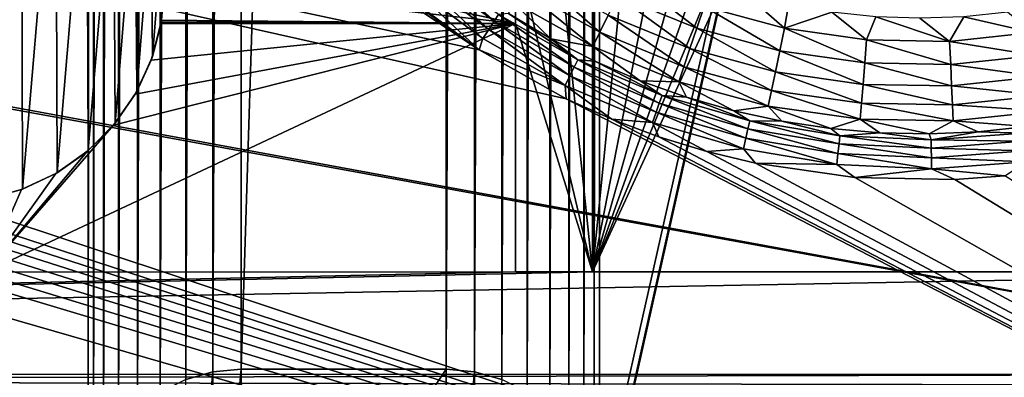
# Model space of a CAD drawing. Header units: metres. Extents: x -206 to 75, y -104 to 104.
# Tile 919 of 1056: x 26 to 46, y -64 to -57. Entities that reach past the tile are written whole.
import ezdxf

# ---------------------------------------------------------------- set-up
doc = ezdxf.new("R2010")
doc.units = ezdxf.units.M
doc.layers.add('solid_01_1-CONSUMER_THERM_B_125288', color=7, linetype='CONTINUOUS')

msp = doc.modelspace()

# ---------------------------------------------------------------- linework, layer by layer
at = {"layer": 'solid_01_1-CONSUMER_THERM_B_125288'}
for points in [[(37.641285, -67.320755), (69.485435, 75.004799), (69.506912, -74.995201)], [(37.641285, -67.320755), (37.742935, -66.77655), (69.485435, 75.004799)], [(37.723892, 66.223442), (69.485435, 75.004799), (37.742855, -66.222939)], [(37.742935, -66.77655), (37.742855, -66.222939), (69.485435, 75.004799)], [(-27.776106, 66.214066), (28.050987, 67.836098), (-27.757145, -66.232315)], [(28.050987, 67.836098), (-27.757065, -66.785934), (-27.757145, -66.232315)], [(28.050987, 67.836098), (27.851068, 67.319839), (-27.757065, -66.785934)], [(27.851068, 67.319839), (27.74942, 66.775635), (-27.757065, -66.785934)], [(27.74942, 66.775635), (-28.058632, -67.846397), (-27.858715, -67.330139)], [(27.74942, 66.775635), (27.749498, 66.222015), (-28.058632, -67.846397)], [(27.74942, 66.775635), (-27.858715, -67.330139), (-27.757065, -66.785934)], [(27.749498, 66.222015), (27.768459, -66.224365), (-28.058632, -67.846397)], [(27.749498, 66.222015), (27.851305, 65.677841), (27.768459, -66.224365)], [(37.622242, 65.679237), (37.723892, 66.223442), (37.641048, -65.678764)], [(37.723892, 66.223442), (37.742855, -66.222939), (37.641048, -65.678764)], [(27.851305, 65.677841), (27.87011, -65.680161), (27.768459, -66.224365)], [(27.851305, 65.677841), (28.051369, 65.161636), (27.87011, -65.680161)], [(37.422325, 65.162979), (37.622242, 65.679237), (37.440983, -65.16256)], [(37.622242, 65.679237), (37.641048, -65.678764), (37.440983, -65.16256)], [(28.051369, 65.161636), (28.070026, -65.163902), (27.87011, -65.680161)], [(28.051369, 65.161636), (28.34288, 64.690987), (28.070026, -65.163902)], [(37.130951, 64.692245), (37.422325, 65.162979), (37.149475, -64.69191)], [(37.422325, 65.162979), (37.440983, -65.16256), (37.149475, -64.69191)], [(28.34288, 64.690987), (28.361403, -64.693169), (28.070026, -65.163902)], [(28.34288, 64.690987), (28.715908, 64.281921), (28.361403, -64.693169)], [(36.758041, 64.283073), (37.130951, 64.692245), (36.776447, -64.282845)], [(37.130951, 64.692245), (37.149475, -64.69191), (36.776447, -64.282845)], [(28.715908, 64.281921), (28.734314, -64.283997), (28.361403, -64.693169)], [(28.715908, 64.281921), (29.157747, 63.948364), (28.734314, -64.283997)], [(36.316296, 63.94939), (36.758041, 64.283073), (36.334606, -63.949284)], [(36.758041, 64.283073), (36.776447, -64.282845), (36.334606, -63.949284)], [(29.157747, 63.948364), (29.176058, -63.95031), (28.734314, -64.283997)], [(29.157747, 63.948364), (29.653353, 63.701675), (29.176058, -63.95031)], [(35.820763, 63.702557), (36.316296, 63.94939), (35.839001, -63.702595)], [(36.316296, 63.94939), (36.334606, -63.949284), (35.839001, -63.702595)], [(29.653353, 63.701675), (29.671591, -63.703476), (29.176058, -63.95031)], [(29.653353, 63.701675), (30.185843, 63.550251), (29.671591, -63.703476)], [(35.288315, 63.550983), (35.820763, 63.702557), (35.306511, -63.551174)], [(35.820763, 63.702557), (35.839001, -63.702595), (35.306511, -63.551174)], [(30.185843, 63.550251), (30.204039, -63.551903), (29.671591, -63.703476)], [(30.185843, 63.550251), (30.737085, 63.499252), (30.204039, -63.551903)], [(30.737085, 63.499252), (30.755268, -63.500744), (30.204039, -63.551903)], [(34.737087, 63.499825), (30.755268, -63.500744), (30.737085, 63.499252)], [(34.737087, 63.499825), (34.755268, -63.500172), (30.755268, -63.500744)], [(34.737087, 63.499825), (35.288315, 63.550983), (34.755268, -63.500172)], [(35.288315, 63.550983), (35.306511, -63.551174), (34.755268, -63.500172)], [(45.794724, -41.332573, 75.400002), (45.179272, -42.461388, 75.400002), (54.609055, -63.597332, 75.400002)], [(45.179272, -42.461388, 75.400002), (44.408852, -43.491459, 75.400002), (54.609055, -63.597332, 75.400002)], [(44.408852, -43.491459, 75.400002), (43.9702, -43.962811, 75.400002), (54.609055, -63.597332, 75.400002)], [(43.9702, -43.962811, 75.400002), (43.49897, -44.401596, 75.400002), (54.609055, -63.597332, 75.400002)], [(44.35944, -44.351936, 63.5205), (58.779884, -59.828762, 69.400002), (49.752365, -50.803829, 65.853195)], [(44.35944, -44.351936, 63.5205), (59.31662, -59.304836, 69.400002), (58.779884, -59.828762, 69.400002)], [(44.35944, -44.351936, 63.5205), (50.863544, -49.793674, 65.8731), (59.31662, -59.304836, 69.400002)], [(43.49897, -44.401596, 75.400002), (42.469124, -45.172314, 75.400002), (54.609055, -63.597332, 75.400002)], [(42.469124, -45.172314, 75.400002), (41.340481, -45.78809, 75.400002), (54.609055, -63.597332, 75.400002)], [(-19.476553, -45.904934, 1.5), (-20.110367, -46.015713, 1.5), (69.506912, -74.995201, 1.5)], [(-18.213459, -45.817539, 1.5), (-19.476553, -45.904934, 1.5), (69.506912, -74.995201, 1.5)], [(35.395393, -57.260349, 1.5), (18.218929, -45.812325, 1.5), (-18.213459, -45.817539, 1.5)], [(37.092922, -58.218811, 1.5), (-18.213459, -45.817539, 1.5), (69.506912, -74.995201, 1.5)], [(37.092922, -58.218811, 1.5), (35.395393, -57.260349, 1.5), (-18.213459, -45.817539, 1.5)], [(35.395393, -57.260349, 1.5), (19.482048, -45.899357, 1.5), (18.218929, -45.812325, 1.5)], [(35.395393, -57.260349, 1.5), (20.115894, -46.009956, 1.5), (19.482048, -45.899357, 1.5)], [(37.608768, -61.599766, 72.400002), (43.796005, -46.692368, 72.400002), (44.836262, -45.889133, 72.400002)], [(54.608768, -61.597332, 72.400002), (37.608768, -61.599766, 72.400002), (44.836262, -45.889133, 72.400002)], [(41.340481, -45.78809, 75.400002), (40.745358, -46.034229, 75.400002), (54.609055, -63.597332, 75.400002)], [(54.608768, -61.597332, 72.400002), (44.836262, -45.889133, 72.400002), (58.99947, -60.048286, 72.400002)], [(58.99947, -60.048286, 69.400002), (58.99947, -60.048286, 72.400002), (44.836262, -45.889133, 72.400002)], [(49.752365, -50.803829, 65.853195), (58.779884, -59.828762, 69.400002), (44.836262, -45.889133, 72.400002)], [(58.99947, -60.048286, 69.400002), (44.836262, -45.889133, 72.400002), (58.779884, -59.828762, 69.400002)], [(-20.110367, -46.015713, 1.5), (-20.738798, -46.171688, 1.5), (69.506912, -74.995201, 1.5)], [(35.395393, -57.260349, 1.5), (33.841877, -56.111301, 1.5), (20.115894, -46.009956, 1.5)], [(40.745358, -46.034229, 75.400002), (40.133816, -46.237282, 75.400002), (54.609055, -63.597332, 75.400002)], [(-20.738798, -46.171688, 1.5), (-21.356617, -46.372227, 1.5), (69.506912, -74.995201, 1.5)], [(40.133816, -46.237282, 75.400002), (38.877876, -46.509338, 75.400002), (54.609055, -63.597332, 75.400002)], [(-21.356617, -46.372227, 1.5), (-21.958729, -46.615906, 1.5), (69.506912, -74.995201, 1.5)], [(-38.864662, -46.52047, 75.400002), (-54.590946, -63.612965, 75.400002), (54.609055, -63.597332, 75.400002)], [(-37.59338, -46.610531, 75.400002), (-38.864662, -46.52047, 75.400002), (54.609055, -63.597332, 75.400002)], [(37.606621, -46.599766, 75.400002), (-37.59338, -46.610531, 75.400002), (54.609055, -63.597332, 75.400002)], [(-21.958729, -46.615906, 1.5), (-22.540312, -46.900536, 1.5), (69.506912, -74.995201, 1.5)], [(38.877876, -46.509338, 75.400002), (37.606621, -46.599766, 75.400002), (54.609055, -63.597332, 75.400002)], [(37.608768, -61.599766, 72.400002), (42.667923, -47.365524, 72.400002), (43.796005, -46.692368, 72.400002)], [(-22.540312, -46.900536, 1.5), (-23.096958, -47.223244, 1.5), (69.506912, -74.995201, 1.5)], [(-23.096958, -47.223244, 1.5), (-24.120508, -47.968487, 1.5), (69.506912, -74.995201, 1.5)], [(37.608768, -61.599766, 69.400002), (36.106693, -47.099979, 63.5), (37.606693, -47.099766, 63.5)], [(36.107861, -55.249981, 66.816208), (36.106693, -47.099979, 63.5), (37.608768, -61.599766, 69.400002)], [(37.608768, -61.599766, 69.400002), (37.606693, -47.099766, 63.5), (37.608768, -61.599766, 72.400002)], [(37.606907, -48.599766, 69.900002), (37.608768, -61.599766, 72.400002), (37.606693, -47.099766, 63.5)], [(37.608768, -61.599766, 72.400002), (41.46722, -47.899567, 72.400002), (42.667923, -47.365524, 72.400002)], [(-24.120508, -47.968487, 1.5), (-33.833458, -56.120991, 1.5), (69.506912, -74.995201, 1.5)], [(37.608768, -61.599766, 72.400002), (40.211391, -48.286594, 72.400002), (41.46722, -47.899567, 72.400002)], [(37.608768, -61.599766, 72.400002), (38.918823, -48.521057, 72.400002), (40.211391, -48.286594, 72.400002)], [(37.608768, -61.599766, 72.400002), (37.606907, -48.599766, 72.400002), (38.918823, -48.521057, 72.400002)], [(37.606907, -48.599766, 69.900002), (37.606907, -48.599766, 72.400002), (37.608768, -61.599766, 72.400002)], [(26.469313, -52.010704, 67.400002), (25.763805, -60.183819, 67.400002), (25.757368, -51.818161, 67.400002)], [(26.469313, -52.010704, 67.400002), (26.486282, -59.986176, 67.400002), (25.763805, -60.183819, 67.400002)], [(26.469313, -52.010704, 67.400002), (27.136839, -52.323212, 67.400002), (26.486282, -59.986176, 67.400002)], [(27.136839, -52.323212, 67.400002), (27.16272, -59.664822, 67.400002), (26.486282, -59.986176, 67.400002)], [(27.136839, -52.323212, 67.400002), (27.740589, -52.746532, 67.400002), (27.16272, -59.664822, 67.400002)], [(27.740589, -52.746532, 67.400002), (27.771751, -59.23019, 67.400002), (27.16272, -59.664822, 67.400002)], [(27.740589, -52.746532, 67.400002), (28.26222, -53.268013, 67.400002), (27.771751, -59.23019, 67.400002)], [(28.26222, -53.268013, 67.400002), (28.295654, -58.694824, 67.400002), (27.771751, -59.23019, 67.400002)], [(28.26222, -53.268013, 67.400002), (28.685715, -53.871643, 67.400002), (28.295654, -58.694824, 67.400002)], [(28.685715, -53.871643, 67.400002), (28.717865, -58.074989, 67.400002), (28.295654, -58.694824, 67.400002)], [(28.685715, -53.871643, 67.400002), (28.998411, -54.539082, 67.400002), (28.717865, -58.074989, 67.400002)], [(28.998411, -54.539082, 67.400002), (29.022646, -57.396133, 67.400002), (28.717865, -58.074989, 67.400002)], [(28.998411, -54.539082, 67.400002), (29.19116, -55.250969, 67.400002), (29.022646, -57.396133, 67.400002)], [(29.19116, -55.250969, 67.400002), (29.202387, -56.686226, 67.400002), (29.022646, -57.396133, 67.400002)], [(29.19116, -55.250969, 66.816208), (36.107861, -55.249981, 66.816208), (36.108074, -56.749981, 67.426552)], [(29.19116, -55.250969, 67.400002), (29.257847, -55.969616, 67.400002), (29.202387, -56.686226, 67.400002)], [(29.257832, -55.967773, 67.10788), (29.19116, -55.250969, 66.816208), (36.108074, -56.749981, 67.426552)], [(36.107861, -55.249981, 66.816208), (37.608768, -61.599766, 69.400002), (36.108074, -56.749981, 67.426552)], [(34.24424, -55.631645, 1.720235), (35.690254, -56.705227, 1.720235), (34.346226, -55.510067, 1.8802)], [(35.690254, -56.705227, 1.720235), (35.777126, -56.57243, 1.8802), (34.346226, -55.510067, 1.8802)], [(34.121826, -55.777573, 1.599859), (35.585979, -56.864624, 1.599859), (34.24424, -55.631645, 1.720235)], [(35.585979, -56.864624, 1.599859), (35.690254, -56.705227, 1.720235), (34.24424, -55.631645, 1.720235)], [(33.985199, -55.940445, 1.525184), (35.469597, -57.042526, 1.525184), (34.121826, -55.777573, 1.599859)], [(35.469597, -57.042526, 1.525184), (35.585979, -56.864624, 1.599859), (34.121826, -55.777573, 1.599859)], [(36.203548, -56.050251, 2.826262), (37.749165, -56.919983, 2.826262), (36.405525, -55.738148, 3.113388)], [(37.749165, -56.919983, 2.826262), (37.91111, -56.585354, 3.113388), (36.405525, -55.738148, 3.113388)], [(38.093597, -56.208282, 3.325905), (39.644272, -56.843739, 3.325905), (38.29018, -55.80209, 3.45631)], [(39.644272, -56.843739, 3.325905), (39.789265, -56.416405, 3.45631), (38.29018, -55.80209, 3.45631)], [(29.257832, -55.967773, 67.10788), (29.202387, -56.686226, 67.400002), (29.257847, -55.969616, 67.400002)], [(29.257832, -55.967773, 67.10788), (36.108074, -56.749981, 67.426552), (29.202387, -56.686226, 67.400002)], [(33.985199, -55.940445, 1.525184), (33.841877, -56.111301, 1.5), (35.395393, -57.260349, 1.5)], [(33.985199, -55.940445, 1.525184), (35.395393, -57.260349, 1.5), (35.469597, -57.042526, 1.525184)], [(36.034317, -56.311756, 2.474663), (37.613472, -57.200359, 2.474663), (36.203548, -56.050251, 2.826262)], [(37.613472, -57.200359, 2.474663), (37.749165, -56.919983, 2.826262), (36.203548, -56.050251, 2.826262)], [(-33.833458, -56.120991, 1.5), (-35.386375, -57.270309, 1.5), (69.506912, -74.995201, 1.5)], [(37.91111, -56.585354, 3.113388), (39.509678, -57.240433, 3.113388), (38.093597, -56.208282, 3.325905)], [(39.509678, -57.240433, 3.113388), (39.644272, -56.843739, 3.325905), (38.093597, -56.208282, 3.325905)], [(39.789265, -56.416405, 3.45631), (41.352665, -56.841175, 3.45631), (40.597012, -56.179245, 3.5)], [(41.352665, -56.841175, 3.45631), (41.432678, -56.382526, 3.5), (40.597012, -56.179245, 3.5)], [(35.971302, -56.556606, 2.071429), (36.797432, -57.048157, 2.071429), (36.034317, -56.311756, 2.474663)], [(36.797432, -57.048157, 2.071429), (37.613472, -57.200359, 2.474663), (36.034317, -56.311756, 2.474663)], [(39.644272, -56.843739, 3.325905), (41.261475, -57.283127, 3.325905), (39.789265, -56.416405, 3.45631)], [(41.261475, -57.283127, 3.325905), (41.352665, -56.841175, 3.45631), (39.789265, -56.416405, 3.45631)], [(41.352665, -56.841175, 3.45631), (42.279194, -56.5284, 3.5), (41.432678, -56.382526, 3.5)], [(35.690254, -56.705227, 1.720235), (37.253212, -57.600044, 1.720235), (35.777126, -56.57243, 1.8802)], [(35.777126, -56.57243, 1.8802), (37.32375, -57.457897, 1.8802), (35.971302, -56.556606, 2.071429)], [(37.253212, -57.600044, 1.720235), (37.32375, -57.457897, 1.8802), (35.777126, -56.57243, 1.8802)], [(37.32375, -57.457897, 1.8802), (36.797432, -57.048157, 2.071429), (35.971302, -56.556606, 2.071429)], [(37.749165, -56.919983, 2.826262), (39.390232, -57.59248, 2.826262), (37.91111, -56.585354, 3.113388)], [(39.390232, -57.59248, 2.826262), (39.509678, -57.240433, 3.113388), (37.91111, -56.585354, 3.113388)], [(41.352665, -56.841175, 3.45631), (42.956512, -57.069916, 3.45631), (42.279194, -56.5284, 3.5)], [(42.956512, -57.069916, 3.45631), (43.13319, -56.616444, 3.5), (42.279194, -56.5284, 3.5)], [(42.956512, -57.069916, 3.45631), (44.576324, -57.099136, 3.45631), (43.13319, -56.616444, 3.5)], [(44.576324, -57.099136, 3.45631), (43.991379, -56.646351, 3.5), (43.13319, -56.616444, 3.5)], [(44.576324, -57.099136, 3.45631), (44.850163, -56.617916, 3.5), (43.991379, -56.646351, 3.5)], [(44.576324, -57.099136, 3.45631), (46.187378, -56.928391, 3.45631), (44.850163, -56.617916, 3.5)], [(46.187378, -56.928391, 3.45631), (45.705406, -56.531185, 3.5), (44.850163, -56.617916, 3.5)], [(36.108074, -56.749981, 72.400002), (25.758768, -61.60146, 72.400002), (28.263004, -58.734192, 72.400002)], [(36.108074, -56.749981, 72.400002), (36.108768, -61.599979, 72.400002), (25.758768, -61.60146, 72.400002)], [(36.108074, -56.749981, 72.400002), (28.263004, -58.734192, 72.400002), (28.686325, -58.13044, 72.400002)], [(36.108074, -56.749981, 72.400002), (28.686325, -58.13044, 72.400002), (28.998829, -57.462914, 72.400002)], [(36.108074, -56.749981, 72.400002), (28.998829, -57.462914, 72.400002), (29.191374, -56.750969, 72.400002)], [(29.191374, -56.750969, 67.426552), (28.998829, -57.462914, 72.400002), (29.022646, -57.396133, 67.400002)], [(29.191374, -56.750969, 67.426552), (29.191374, -56.750969, 72.400002), (28.998829, -57.462914, 72.400002)], [(29.191374, -56.750969, 67.426552), (29.022646, -57.396133, 67.400002), (29.202387, -56.686226, 67.400002)], [(29.197083, -56.718369, 67.413284), (29.191374, -56.750969, 67.426552), (29.202387, -56.686226, 67.400002)], [(29.197083, -56.718369, 67.413284), (36.108074, -56.749981, 67.426552), (29.191374, -56.750969, 67.426552)], [(36.108074, -56.749981, 67.426552), (36.108074, -56.749981, 72.400002), (29.191374, -56.750969, 72.400002)], [(36.108074, -56.749981, 67.426552), (29.191374, -56.750969, 72.400002), (29.191374, -56.750969, 67.426552)], [(29.197083, -56.718369, 67.413284), (29.202387, -56.686226, 67.400002), (36.108074, -56.749981, 67.426552)], [(35.585979, -56.864624, 1.599859), (37.168545, -57.770668, 1.599859), (35.690254, -56.705227, 1.720235)], [(37.168545, -57.770668, 1.599859), (37.253212, -57.600044, 1.720235), (35.690254, -56.705227, 1.720235)], [(36.108074, -56.749981, 67.426552), (36.108768, -61.599979, 72.400002), (36.108074, -56.749981, 72.400002)], [(36.108074, -56.749981, 67.426552), (36.108768, -61.599979, 69.400002), (36.108768, -61.599979, 72.400002)], [(36.108074, -56.749981, 67.426552), (37.608768, -61.599766, 69.400002), (36.108768, -61.599979, 69.400002)], [(39.509678, -57.240433, 3.113388), (41.176823, -57.69339, 3.113388), (39.644272, -56.843739, 3.325905)], [(41.176823, -57.69339, 3.113388), (41.261475, -57.283127, 3.325905), (39.644272, -56.843739, 3.325905)], [(41.261475, -57.283127, 3.325905), (42.920517, -57.519741, 3.325905), (41.352665, -56.841175, 3.45631)], [(42.920517, -57.519741, 3.325905), (42.956512, -57.069916, 3.45631), (41.352665, -56.841175, 3.45631)], [(35.469597, -57.042526, 1.525184), (35.395393, -57.260349, 1.5), (37.074047, -57.961098, 1.525184)], [(35.469597, -57.042526, 1.525184), (37.074047, -57.961098, 1.525184), (35.585979, -56.864624, 1.599859)], [(37.074047, -57.961098, 1.525184), (37.168545, -57.770668, 1.599859), (35.585979, -56.864624, 1.599859)], [(36.797432, -57.048157, 2.071429), (37.65353, -57.485432, 2.071429), (37.613472, -57.200359, 2.474663)], [(37.32375, -57.457897, 1.8802), (37.65353, -57.485432, 2.071429), (36.797432, -57.048157, 2.071429)], [(37.613472, -57.200359, 2.474663), (39.29015, -57.887447, 2.474663), (37.749165, -56.919983, 2.826262)], [(39.29015, -57.887447, 2.474663), (39.390232, -57.59248, 2.826262), (37.749165, -56.919983, 2.826262)], [(46.262569, -57.373344, 3.325905), (46.187378, -56.928391, 3.45631), (44.576324, -57.099136, 3.45631)], [(38.53603, -57.866619, 2.071429), (39.29015, -57.887447, 2.474663), (37.613472, -57.200359, 2.474663)], [(37.65353, -57.485432, 2.071429), (38.53603, -57.866619, 2.071429), (37.613472, -57.200359, 2.474663)], [(39.390232, -57.59248, 2.826262), (41.1017, -58.05748, 2.826262), (39.509678, -57.240433, 3.113388)], [(41.1017, -58.05748, 2.826262), (41.176823, -57.69339, 3.113388), (39.509678, -57.240433, 3.113388)], [(42.920517, -57.519741, 3.325905), (44.596073, -57.549969, 3.325905), (42.956512, -57.069916, 3.45631)], [(44.596073, -57.549969, 3.325905), (44.576324, -57.099136, 3.45631), (42.956512, -57.069916, 3.45631)], [(44.596073, -57.549969, 3.325905), (46.262569, -57.373344, 3.325905), (44.576324, -57.099136, 3.45631)], [(-35.386375, -57.270309, 1.5), (-37.08342, -58.229198, 1.5), (69.506912, -74.995201, 1.5)], [(28.998829, -57.462914, 72.400002), (28.717865, -58.074989, 67.400002), (29.022646, -57.396133, 67.400002)], [(37.074047, -57.961098, 1.525184), (35.395393, -57.260349, 1.5), (37.092922, -58.218811, 1.5)], [(41.176823, -57.69339, 3.113388), (42.887104, -57.937313, 3.113388), (41.261475, -57.283127, 3.325905)], [(42.887104, -57.937313, 3.113388), (42.920517, -57.519741, 3.325905), (41.261475, -57.283127, 3.325905)], [(46.332371, -57.786392, 3.113388), (46.262569, -57.373344, 3.325905), (44.596073, -57.549969, 3.325905)], [(28.686325, -58.13044, 72.400002), (28.717865, -58.074989, 67.400002), (28.998829, -57.462914, 72.400002)], [(37.168545, -57.770668, 1.599859), (38.847256, -58.482952, 1.599859), (37.253212, -57.600044, 1.720235)], [(37.253212, -57.600044, 1.720235), (38.911125, -58.303509, 1.720235), (37.32375, -57.457897, 1.8802)], [(38.847256, -58.482952, 1.599859), (38.911125, -58.303509, 1.720235), (37.253212, -57.600044, 1.720235)], [(37.32375, -57.457897, 1.8802), (38.964333, -58.154007, 1.8802), (37.65353, -57.485432, 2.071429)], [(38.911125, -58.303509, 1.720235), (38.964333, -58.154007, 1.8802), (37.32375, -57.457897, 1.8802)], [(38.964333, -58.154007, 1.8802), (38.53603, -57.866619, 2.071429), (37.65353, -57.485432, 2.071429)], [(39.29015, -57.887447, 2.474663), (41.038757, -58.362537, 2.474663), (39.390232, -57.59248, 2.826262)], [(41.038757, -58.362537, 2.474663), (41.1017, -58.05748, 2.826262), (39.390232, -57.59248, 2.826262)], [(42.887104, -57.937313, 3.113388), (44.614407, -57.968472, 3.113388), (42.920517, -57.519741, 3.325905)], [(44.614407, -57.968472, 3.113388), (44.596073, -57.549969, 3.325905), (42.920517, -57.519741, 3.325905)], [(44.614407, -57.968472, 3.113388), (46.332371, -57.786392, 3.113388), (44.596073, -57.549969, 3.325905)], [(37.074047, -57.961098, 1.525184), (38.77597, -58.683235, 1.525184), (37.168545, -57.770668, 1.599859)], [(38.77597, -58.683235, 1.525184), (38.847256, -58.482952, 1.599859), (37.168545, -57.770668, 1.599859)], [(41.1017, -58.05748, 2.826262), (42.857449, -58.307884, 2.826262), (41.176823, -57.69339, 3.113388)], [(42.857449, -58.307884, 2.826262), (42.887104, -57.937313, 3.113388), (41.176823, -57.69339, 3.113388)], [(46.394314, -58.152954, 2.826262), (46.332371, -57.786392, 3.113388), (44.614407, -57.968472, 3.113388)], [(37.074047, -57.961098, 1.525184), (37.092922, -58.218811, 1.5), (37.986088, -58.619122, 1.5)], [(37.074047, -57.961098, 1.525184), (37.986088, -58.619122, 1.5), (38.77597, -58.683235, 1.525184)], [(38.53603, -57.866619, 2.071429), (39.441269, -58.190128, 2.071429), (39.29015, -57.887447, 2.474663)], [(38.964333, -58.154007, 1.8802), (39.441269, -58.190128, 2.071429), (38.53603, -57.866619, 2.071429)], [(40.365475, -58.45462, 2.071429), (41.038757, -58.362537, 2.474663), (39.29015, -57.887447, 2.474663)], [(39.441269, -58.190128, 2.071429), (40.365475, -58.45462, 2.071429), (39.29015, -57.887447, 2.474663)], [(42.857449, -58.307884, 2.826262), (44.630676, -58.33987, 2.826262), (42.887104, -57.937313, 3.113388)], [(44.630676, -58.33987, 2.826262), (44.614407, -57.968472, 3.113388), (42.887104, -57.937313, 3.113388)], [(44.630676, -58.33987, 2.826262), (46.394314, -58.152954, 2.826262), (44.614407, -57.968472, 3.113388)], [(28.263004, -58.734192, 72.400002), (28.295654, -58.694824, 67.400002), (28.686325, -58.13044, 72.400002)], [(28.686325, -58.13044, 72.400002), (28.295654, -58.694824, 67.400002), (28.717865, -58.074989, 67.400002)], [(38.911125, -58.303509, 1.720235), (40.640667, -58.805717, 1.720235), (38.964333, -58.154007, 1.8802)], [(38.964333, -58.154007, 1.8802), (40.6758, -58.650967, 1.8802), (39.441269, -58.190128, 2.071429)], [(40.640667, -58.805717, 1.720235), (40.6758, -58.650967, 1.8802), (38.964333, -58.154007, 1.8802)], [(40.6758, -58.650967, 1.8802), (40.365475, -58.45462, 2.071429), (39.441269, -58.190128, 2.071429)], [(41.038757, -58.362537, 2.474663), (42.832603, -58.618378, 2.474663), (41.1017, -58.05748, 2.826262)], [(42.832603, -58.618378, 2.474663), (42.857449, -58.307884, 2.826262), (41.1017, -58.05748, 2.826262)], [(46.446213, -58.460087, 2.474663), (46.394314, -58.152954, 2.826262), (44.630676, -58.33987, 2.826262)], [(-37.08342, -58.229198, 1.5), (-37.97641, -58.629772, 1.5), (69.506912, -74.995201, 1.5)], [(37.986088, -58.619122, 1.5), (37.092922, -58.218811, 1.5), (69.506912, -74.995201, 1.5)], [(38.847256, -58.482952, 1.599859), (40.598495, -58.991463, 1.599859), (38.911125, -58.303509, 1.720235)], [(40.598495, -58.991463, 1.599859), (40.640667, -58.805717, 1.720235), (38.911125, -58.303509, 1.720235)], [(40.365475, -58.45462, 2.071429), (41.304806, -58.658989, 2.071429), (41.038757, -58.362537, 2.474663)], [(42.25536, -58.802383, 2.071429), (42.832603, -58.618378, 2.474663), (41.038757, -58.362537, 2.474663)], [(41.304806, -58.658989, 2.071429), (42.25536, -58.802383, 2.071429), (41.038757, -58.362537, 2.474663)], [(42.832603, -58.618378, 2.474663), (44.644306, -58.651058, 2.474663), (42.857449, -58.307884, 2.826262)], [(44.644306, -58.651058, 2.474663), (44.630676, -58.33987, 2.826262), (42.857449, -58.307884, 2.826262)], [(44.644306, -58.651058, 2.474663), (46.446213, -58.460087, 2.474663), (44.630676, -58.33987, 2.826262)], [(38.77597, -58.683235, 1.525184), (40.551426, -59.198776, 1.525184), (38.847256, -58.482952, 1.599859)], [(40.551426, -59.198776, 1.525184), (40.598495, -58.991463, 1.599859), (38.847256, -58.482952, 1.599859)], [(40.6758, -58.650967, 1.8802), (41.304806, -58.658989, 2.071429), (40.365475, -58.45462, 2.071429)], [(46.090343, -58.758183, 2.071429), (46.446213, -58.460087, 2.474663), (44.644306, -58.651058, 2.474663)], [(-37.97641, -58.629772, 1.5), (-38.893284, -58.974602, 1.5), (69.506912, -74.995201, 1.5)], [(25.758768, -61.60146, 72.400002), (27.741522, -59.255825, 72.400002), (28.263004, -58.734192, 72.400002)], [(27.741522, -59.255825, 72.400002), (27.771751, -59.23019, 67.400002), (28.263004, -58.734192, 72.400002)], [(28.263004, -58.734192, 72.400002), (27.771751, -59.23019, 67.400002), (28.295654, -58.694824, 67.400002)], [(38.903099, -58.963661, 1.5), (37.986088, -58.619122, 1.5), (69.506912, -74.995201, 1.5)], [(38.77597, -58.683235, 1.525184), (37.986088, -58.619122, 1.5), (38.903099, -58.963661, 1.5)], [(38.77597, -58.683235, 1.525184), (38.903099, -58.963661, 1.5), (39.839367, -59.25066, 1.5)], [(38.77597, -58.683235, 1.525184), (39.839367, -59.25066, 1.5), (40.551426, -59.198776, 1.525184)], [(40.640667, -58.805717, 1.720235), (42.417507, -59.099609, 1.720235), (40.6758, -58.650967, 1.8802)], [(40.6758, -58.650967, 1.8802), (42.434071, -58.941788, 1.8802), (41.304806, -58.658989, 2.071429)], [(42.417507, -59.099609, 1.720235), (42.434071, -58.941788, 1.8802), (40.6758, -58.650967, 1.8802)], [(42.434071, -58.941788, 1.8802), (42.25536, -58.802383, 2.071429), (41.304806, -58.658989, 2.071429)], [(42.25536, -58.802383, 2.071429), (43.213177, -58.884212, 2.071429), (42.832603, -58.618378, 2.474663)], [(44.174278, -58.904137, 2.071429), (44.644306, -58.651058, 2.474663), (42.832603, -58.618378, 2.474663)], [(43.213177, -58.884212, 2.071429), (44.174278, -58.904137, 2.071429), (42.832603, -58.618378, 2.474663)], [(44.174278, -58.904137, 2.071429), (45.134666, -58.862064, 2.071429), (44.644306, -58.651058, 2.474663)], [(45.134666, -58.862064, 2.071429), (46.090343, -58.758183, 2.071429), (44.644306, -58.651058, 2.474663)], [(45.991764, -58.891602, 1.8802), (46.090343, -58.758183, 2.071429), (45.134666, -58.862064, 2.071429)], [(39.839367, -59.25066, 1.5), (38.903099, -58.963661, 1.5), (69.506912, -74.995201, 1.5)], [(40.598495, -58.991463, 1.599859), (42.397625, -59.289043, 1.599859), (40.640667, -58.805717, 1.720235)], [(42.397625, -59.289043, 1.599859), (42.417507, -59.099609, 1.720235), (40.640667, -58.805717, 1.720235)], [(42.434071, -58.941788, 1.8802), (43.213177, -58.884212, 2.071429), (42.25536, -58.802383, 2.071429)], [(42.417507, -59.099609, 1.720235), (44.216648, -59.181049, 1.720235), (42.434071, -58.941788, 1.8802)], [(42.434071, -58.941788, 1.8802), (44.214409, -59.022377, 1.8802), (43.213177, -58.884212, 2.071429)], [(44.216648, -59.181049, 1.720235), (44.214409, -59.022377, 1.8802), (42.434071, -58.941788, 1.8802)], [(44.214409, -59.022377, 1.8802), (44.174278, -58.904137, 2.071429), (43.213177, -58.884212, 2.071429)], [(44.214409, -59.022377, 1.8802), (45.134666, -58.862064, 2.071429), (44.174278, -58.904137, 2.071429)], [(44.214409, -59.022377, 1.8802), (45.991764, -58.891602, 1.8802), (45.134666, -58.862064, 2.071429)], [(46.012772, -59.048893, 1.720235), (45.991764, -58.891602, 1.8802), (44.214409, -59.022377, 1.8802)], [(-38.893284, -58.974602, 1.5), (-39.829464, -59.261909, 1.5), (69.506912, -74.995201, 1.5)], [(40.551426, -59.198776, 1.525184), (42.375435, -59.500469, 1.525184), (40.598495, -58.991463, 1.599859)], [(42.375435, -59.500469, 1.525184), (42.397625, -59.289043, 1.599859), (40.598495, -58.991463, 1.599859)], [(42.397625, -59.289043, 1.599859), (44.219334, -59.371506, 1.599859), (42.417507, -59.099609, 1.720235)], [(44.219334, -59.371506, 1.599859), (44.216648, -59.181049, 1.720235), (42.417507, -59.099609, 1.720235)], [(44.216648, -59.181049, 1.720235), (46.012772, -59.048893, 1.720235), (44.214409, -59.022377, 1.8802)], [(46.037991, -59.23769, 1.599859), (46.012772, -59.048893, 1.720235), (44.216648, -59.181049, 1.720235)], [(-39.829464, -59.261909, 1.5), (-40.780582, -59.490482, 1.5), (69.506912, -74.995201, 1.5)], [(25.758768, -61.60146, 72.400002), (27.137892, -59.679317, 72.400002), (27.741522, -59.255825, 72.400002)], [(27.137892, -59.679317, 72.400002), (27.16272, -59.664822, 67.400002), (27.741522, -59.255825, 72.400002)], [(27.741522, -59.255825, 72.400002), (27.16272, -59.664822, 67.400002), (27.771751, -59.23019, 67.400002)], [(40.551426, -59.198776, 1.525184), (39.839367, -59.25066, 1.5), (40.790562, -59.478928, 1.5)], [(40.790562, -59.478928, 1.5), (39.839367, -59.25066, 1.5), (69.506912, -74.995201, 1.5)], [(40.551426, -59.198776, 1.525184), (40.790562, -59.478928, 1.5), (42.375435, -59.500469, 1.525184)], [(42.375435, -59.500469, 1.525184), (44.222332, -59.584072, 1.525184), (42.397625, -59.289043, 1.599859)], [(44.222332, -59.584072, 1.525184), (44.219334, -59.371506, 1.599859), (42.397625, -59.289043, 1.599859)], [(44.219334, -59.371506, 1.599859), (46.037991, -59.23769, 1.599859), (44.216648, -59.181049, 1.720235)], [(46.066139, -59.448406, 1.525184), (46.037991, -59.23769, 1.599859), (44.219334, -59.371506, 1.599859)], [(-40.780582, -59.490482, 1.5), (-42.714619, -59.769093, 1.5), (69.506912, -74.995201, 1.5)], [(42.724773, -59.75692, 1.5), (40.790562, -59.478928, 1.5), (69.506912, -74.995201, 1.5)], [(42.375435, -59.500469, 1.525184), (40.790562, -59.478928, 1.5), (42.724773, -59.75692, 1.5)], [(42.375435, -59.500469, 1.525184), (42.724773, -59.75692, 1.5), (44.222332, -59.584072, 1.525184)], [(44.222332, -59.584072, 1.525184), (46.066139, -59.448406, 1.525184), (44.219334, -59.371506, 1.599859)], [(44.222332, -59.584072, 1.525184), (45.65591, -59.721935, 1.5), (46.066139, -59.448406, 1.525184)], [(-45.645618, -59.735092, 1.5), (-65.493088, -75.014526, 1.5), (69.506912, -74.995201, 1.5)], [(-44.669605, -59.806938, 1.5), (-45.645618, -59.735092, 1.5), (69.506912, -74.995201, 1.5)], [(25.758768, -61.60146, 72.400002), (26.470455, -59.992012, 72.400002), (27.137892, -59.679317, 72.400002)], [(26.470455, -59.992012, 72.400002), (26.486282, -59.986176, 67.400002), (27.137892, -59.679317, 72.400002)], [(27.137892, -59.679317, 72.400002), (26.486282, -59.986176, 67.400002), (27.16272, -59.664822, 67.400002)], [(44.222332, -59.584072, 1.525184), (42.724773, -59.75692, 1.5), (44.679901, -59.794113, 1.5)], [(44.222332, -59.584072, 1.525184), (44.679901, -59.794113, 1.5), (45.65591, -59.721935, 1.5)], [(45.65591, -59.721935, 1.5), (44.679901, -59.794113, 1.5), (69.506912, -74.995201, 1.5)], [(-42.714619, -59.769093, 1.5), (-44.669605, -59.806938, 1.5), (69.506912, -74.995201, 1.5)], [(44.679901, -59.794113, 1.5), (42.724773, -59.75692, 1.5), (69.506912, -74.995201, 1.5)], [(25.758566, -60.184761, 72.400002), (25.763805, -60.183819, 67.400002), (26.470455, -59.992012, 72.400002)], [(25.758768, -61.60146, 72.400002), (25.758566, -60.184761, 72.400002), (26.470455, -59.992012, 72.400002)], [(26.470455, -59.992012, 72.400002), (25.763805, -60.183819, 67.400002), (26.486282, -59.986176, 67.400002)], [(54.608768, -61.597332, 69.400002), (54.609055, -63.597332, 69.400002), (-54.590946, -63.612965, 69.400002)], [(37.608768, -61.599766, 69.400002), (54.608768, -61.597332, 69.400002), (-54.590946, -63.612965, 69.400002)], [(36.108768, -61.599979, 69.400002), (37.608768, -61.599766, 69.400002), (-54.590946, -63.612965, 69.400002)], [(25.758768, -61.60146, 69.400002), (36.108768, -61.599979, 69.400002), (-54.590946, -63.612965, 69.400002)], [(25.758768, -61.60146, 69.400002), (25.758768, -61.60146, 72.400002), (36.108768, -61.599979, 72.400002)], [(25.758768, -61.60146, 69.400002), (36.108768, -61.599979, 72.400002), (36.108768, -61.599979, 69.400002)], [(37.608768, -61.599766, 69.400002), (37.608768, -61.599766, 72.400002), (54.608768, -61.597332, 72.400002)], [(37.608768, -61.599766, 69.400002), (54.608768, -61.597332, 72.400002), (54.608768, -61.597332, 69.400002)], [(29.671598, -63.703476, 1.410859), (29.671591, -63.703476), (30.204039, -63.551903)], [(30.204044, -63.551903, 1.410859), (29.671598, -63.703476, 1.410859), (30.204039, -63.551903)], [(30.204044, -63.551903, 1.410859), (29.6724, -69.298325, 1.410859), (29.671598, -63.703476, 1.410859)], [(30.204044, -63.551903, 1.410859), (30.204887, -69.449745, 1.410859), (29.6724, -69.298325, 1.410859)], [(30.204044, -63.551903, 1.410859), (30.204039, -63.551903), (30.755268, -63.500744)], [(30.204044, -63.551903, 1.410859), (30.755268, -63.500744), (30.755268, -63.500744, 1.410859)], [(30.204044, -63.551903, 1.410859), (30.755268, -63.500744, 1.410859), (30.204887, -69.449745, 1.410859)], [(30.204887, -69.449745, 1.410859), (30.755268, -63.500744, 1.410859), (30.756126, -69.500748, 1.410859)], [(30.755268, -63.500744, 1.410859), (30.755268, -63.500744), (34.755268, -63.500172)], [(30.755268, -63.500744, 1.410859), (34.755268, -63.500172), (34.755268, -63.500172, 1.410859)], [(30.756126, -69.500748, 1.410859), (30.755268, -63.500744, 1.410859), (34.755268, -63.500172, 1.410859)], [(34.756126, -69.500175, 1.410859), (30.756126, -69.500748, 1.410859), (34.755268, -63.500172, 1.410859)], [(34.755268, -63.500172, 1.410859), (34.755268, -63.500172), (35.306511, -63.551174)], [(35.306507, -63.55117, 1.410859), (34.755268, -63.500172, 1.410859), (35.306511, -63.551174)], [(35.306507, -63.55117, 1.410859), (34.756126, -69.500175, 1.410859), (34.755268, -63.500172, 1.410859)], [(35.30735, -69.449013, 1.410859), (34.756126, -69.500175, 1.410859), (35.306507, -63.55117, 1.410859)], [(35.306507, -63.55117, 1.410859), (35.306511, -63.551174), (35.839001, -63.702595)], [(35.838993, -63.702591, 1.410859), (35.306507, -63.55117, 1.410859), (35.839001, -63.702595)], [(35.30735, -69.449013, 1.410859), (35.306507, -63.55117, 1.410859), (35.838993, -63.702591, 1.410859)], [(-54.590912, -63.834393, 75.375175), (54.609055, -63.597332, 75.400002), (-54.590946, -63.612965, 75.400002)], [(54.609085, -63.819851, 69.425072), (-54.590946, -63.612965, 69.400002), (54.609055, -63.597332, 69.400002)], [(-54.590912, -63.835484, 69.425072), (-54.590946, -63.612965, 69.400002), (54.609085, -63.819851, 69.425072)], [(54.609085, -63.818756, 75.375175), (54.609055, -63.597332, 75.400002), (-54.590912, -63.834393, 75.375175)]]:
    msp.add_3dface(points, dxfattribs=at)

doc.saveas('drawing.dxf')
